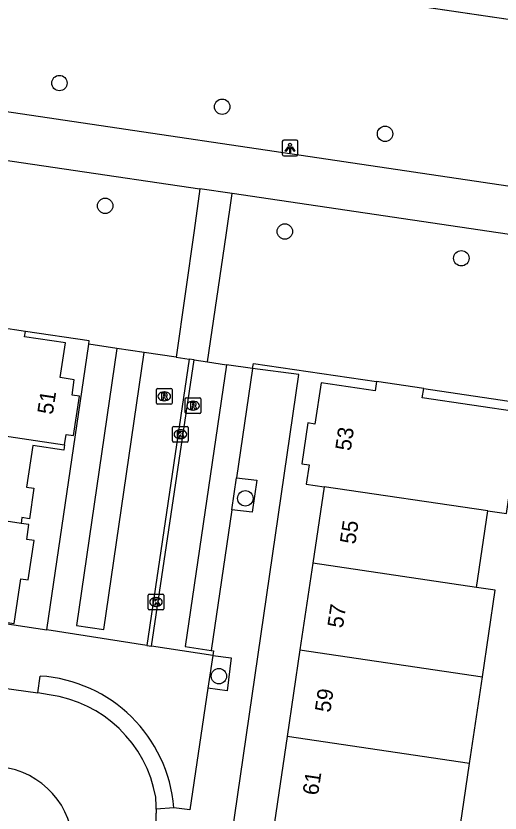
# Model space of a CAD drawing. Extents: x 164150 to 165261, y 382513 to 383432.
# Drawn here: x 164398.3 to 164429, y 383003.2 to 383053.9 of the extents above; entities that cross this region are included whole.
import ezdxf

# ---------------------------------------------------------------- set-up
doc = ezdxf.new("R2010")
doc.units = 0
for name, color, linetype in [('IMGEO_Boom', 7, 'Continuous'), ('IMGEO_Fietspad_gesloten', 7, 'Continuous'), ('IMGEO_Groenvoorziening', 7, 'Continuous'), ('IMGEO_Hek', 7, 'Continuous'), ('IMGEO_Kolk', 7, 'Continuous'), ('IMGEO_Lichtpunt', 7, 'Continuous'), ('IMGEO_Pand', 7, 'Continuous'), ('IMGEO_Pand_nummerreeks', 7, 'Continuous'), ('IMGEO_Parkeervlak_open', 7, 'Continuous'), ('IMGEO_Rijbaan_lokaal_open', 7, 'Continuous'), ('IMGEO_Rioolput', 7, 'Continuous'), ('IMGEO_Voetpad_open', 7, 'Continuous')]:
    doc.layers.add(name, color=color, linetype=linetype)

msp = doc.modelspace()

# ---------------------------------------------------------------- linework, layer by layer
at = {"layer": 'IMGEO_Boom'}
for centre in [(164401.034, 383049.621), (164411.381, 383048.118), (164421.736, 383046.395), (164403.94, 383041.824), (164415.365, 383040.19), (164426.586, 383038.492), (164412.853, 383023.24), (164411.173, 383011.945)]:
    msp.add_circle(centre, 0.489, dxfattribs=at)
at = {"layer": 'IMGEO_Fietspad_gesloten'}
for points in [[(164351.677, 383051.555), (164352.904, 383051.373), (164354.891, 383051.077), (164376.97, 383047.792), (164392.695, 383045.453), (164409.965, 383042.906)], [(164396.385, 383048.006), (164450.7, 383039.958)], [(164412.017, 383042.603), (164409.965, 383042.906)], [(164466.338, 383034.589), (164412.017, 383042.603)]]:
    msp.add_lwpolyline(points, dxfattribs=at)
at = {"layer": 'IMGEO_Groenvoorziening'}
for points in [[(164416.017, 383055.69), (164434.025, 383053.023)], [(164402.894, 383033.038), (164402.924, 383033.243), (164398.874, 383033.846)], [(164413.317, 383031.482), (164413.366, 383031.811), (164421.203, 383030.666)], [(164424.192, 383030.223), (164455.467, 383025.59)]]:
    msp.add_lwpolyline(points, dxfattribs=at)
at = {"layer": 'IMGEO_Hek'}
msp.add_lwpolyline([(164413.688, 383056.036), (164434.025, 383053.023)], dxfattribs=at)
at = {"layer": 'IMGEO_Kolk'}
for p, q in [((164408.226, 383026.886), (164408.226, 383027.738)), ((164408.301, 383027.812), (164409.153, 383027.812)), ((164408.714, 383027.592), (164408.739, 383027.592)), ((164409.227, 383027.738), (164409.227, 383026.886)), ((164408.737, 383027.032), (164408.712, 383027.032)), ((164409.153, 383026.812), (164408.301, 383026.812)), ((164406.673, 383016.228), (164406.673, 383017.08)), ((164406.748, 383017.154), (164407.6, 383017.154)), ((164407.161, 383016.934), (164407.186, 383016.934)), ((164407.674, 383017.08), (164407.674, 383016.228)), ((164407.184, 383016.374), (164407.159, 383016.374)), ((164407.6, 383016.154), (164406.748, 383016.154))]:
    msp.add_line(p, q, dxfattribs=at)
for points in [[(164408.226, 383026.886), (164408.226, 383027.738)], [(164408.301, 383027.812), (164409.153, 383027.812)], [(164408.547, 383027.512), (164408.67, 383027.512), (164408.67, 383027.361), (164408.8, 383027.512), (164408.964, 383027.512), (164408.818, 383027.361), (164408.971, 383027.112), (164408.819, 383027.112), (164408.734, 383027.276), (164408.67, 383027.209), (164408.67, 383027.112), (164408.547, 383027.112), (164408.547, 383027.512)], [(164409.227, 383027.738), (164409.227, 383026.886)], [(164409.153, 383026.812), (164408.301, 383026.812)], [(164406.673, 383016.228), (164406.673, 383017.08)], [(164406.748, 383017.154), (164407.6, 383017.154)], [(164406.994, 383016.854), (164407.117, 383016.854), (164407.117, 383016.703), (164407.247, 383016.854), (164407.411, 383016.854), (164407.265, 383016.703), (164407.418, 383016.454), (164407.266, 383016.454), (164407.181, 383016.618), (164407.117, 383016.551), (164407.117, 383016.454), (164406.994, 383016.454), (164406.994, 383016.854)], [(164407.674, 383017.08), (164407.674, 383016.228)], [(164407.6, 383016.154), (164406.748, 383016.154)]]:
    msp.add_lwpolyline(points, dxfattribs=at)
for centre, start, end in [((164408.303, 383027.736), 91.552, 178.448), ((164408.303, 383027.736), 91.552, 178.448), ((164409.151, 383027.736), 1.552, 88.448), ((164409.151, 383027.736), 1.552, 88.448), ((164408.303, 383026.888), 181.552, 268.448), ((164408.303, 383026.888), 181.552, 268.448), ((164409.151, 383026.888), 271.552, 358.448), ((164409.151, 383026.888), 271.552, 358.448), ((164406.75, 383017.078), 91.552, 178.448), ((164406.75, 383017.078), 91.552, 178.448), ((164407.598, 383017.078), 1.552, 88.448), ((164407.598, 383017.078), 1.552, 88.448), ((164406.75, 383016.23), 181.552, 268.448), ((164406.75, 383016.23), 181.552, 268.448), ((164407.598, 383016.23), 271.552, 358.448), ((164407.598, 383016.23), 271.552, 358.448)]:
    msp.add_arc(centre, 0.0765, start, end, dxfattribs=at)
for centre, major_axis, ratio, start_param, end_param in [((164408.713, 383027.312), (-0.387, 0.002), 0.722429, 4.712389, 7.853982), ((164408.738, 383027.312), (-0.39, 0.002), 0.717154, 1.570796, 4.712389), ((164407.16, 383016.654), (-0.387, 0.002), 0.722429, 4.712389, 7.853982), ((164407.185, 383016.654), (-0.39, 0.002), 0.717154, 1.570796, 4.712389)]:
    msp.add_ellipse(centre, major_axis=major_axis, ratio=ratio, start_param=start_param, end_param=end_param, dxfattribs=at)
at = {"layer": 'IMGEO_Lichtpunt'}
for p, q in [((164415.2, 383045.902), (164415.2, 383045.095)), ((164415.2, 383045.902), (164415.2, 383045.095)), ((164416.102, 383045.997), (164415.294, 383045.997)), ((164416.102, 383045.997), (164415.294, 383045.997)), ((164416.196, 383045.095), (164416.196, 383045.902)), ((164416.196, 383045.095), (164416.196, 383045.902)), ((164415.294, 383045.001), (164416.102, 383045.001)), ((164415.294, 383045.001), (164416.102, 383045.001))]:
    msp.add_line(p, q, dxfattribs=at)
for points in [[(164415.574, 383045.566), (164415.613, 383045.538), (164415.425, 383045.276), (164415.387, 383045.303), (164415.574, 383045.566)], [(164415.676, 383045.518), (164415.723, 383045.518), (164415.723, 383045.196), (164415.676, 383045.196), (164415.676, 383045.518)], [(164415.786, 383045.538), (164415.824, 383045.565), (164416.011, 383045.303), (164415.972, 383045.275), (164415.786, 383045.538)]]:
    msp.add_lwpolyline(points, dxfattribs=at)
msp.add_circle((164415.699, 383045.7), 0.0994, dxfattribs=at)
for centre, start, end in [((164415.294, 383045.902), 90, 180), ((164415.294, 383045.902), 90, 180), ((164416.102, 383045.902), 0, 90), ((164416.102, 383045.902), 0, 90), ((164415.294, 383045.095), 180, 270), ((164415.294, 383045.095), 180, 270), ((164416.102, 383045.095), 270, 0), ((164416.102, 383045.095), 270, 360)]:
    msp.add_arc(centre, 0.0946, start, end, dxfattribs=at)
at = {"layer": 'IMGEO_Pand'}
for points in [[(164398.874, 383033.846), (164395.506, 383034.347)], [(164401.358, 383026.648), (164401.457, 383027.305), (164401.927, 383027.234), (164402.308, 383029.721), (164401.836, 383029.789), (164401.978, 383030.773), (164401.08, 383030.917), (164401.425, 383033.119), (164398.823, 383033.507), (164398.874, 383033.846)], [(164421.203, 383030.666), (164421.107, 383030.079), (164417.666, 383030.588), (164417.281, 383027.962), (164416.824, 383028.029), (164416.445, 383025.442), (164416.902, 383025.375), (164416.721, 383024.139), (164417.861, 383023.972)], [(164424.192, 383030.223), (164421.203, 383030.666)], [(164428.281, 383022.44), (164429.455, 383022.267), (164430.411, 383028.699), (164424.105, 383029.635), (164424.192, 383030.223)], [(164389.14, 383028.457), (164401.358, 383026.648)], [(164401.358, 383026.648), (164401.305, 383026.298), (164399.336, 383026.602), (164398.941, 383023.956), (164399.415, 383023.885), (164399.125, 383021.942), (164398.65, 383022.013), (164398.595, 383021.644)], [(164417.861, 383023.972), (164417.14, 383019.116)], [(164428.281, 383022.44), (164417.861, 383023.972)], [(164388.359, 383023.227), (164387.166, 383023.406), (164386.216, 383017.059), (164398.154, 383015.282), (164398.582, 383018.137), (164399.057, 383018.066), (164399.43, 383020.559), (164398.955, 383020.63), (164399.096, 383021.569), (164398.595, 383021.644)], [(164398.595, 383021.644), (164388.359, 383023.227)], [(164427.553, 383017.577), (164428.281, 383022.44)], [(164417.14, 383019.116), (164416.324, 383013.617)], [(164427.553, 383017.577), (164417.14, 383019.116)], [(164427.925, 383011.903), (164428.737, 383017.402), (164427.553, 383017.577)], [(164416.324, 383013.617), (164415.507, 383008.119)], [(164416.324, 383013.617), (164427.925, 383011.903)], [(164427.112, 383006.405), (164427.925, 383011.903)], [(164415.507, 383008.119), (164414.699, 383002.675)], [(164427.112, 383006.405), (164415.507, 383008.119)], [(164423.946, 383001.265), (164426.3, 383000.906), (164427.112, 383006.405)]]:
    msp.add_lwpolyline(points, dxfattribs=at)
at = {"layer": 'IMGEO_Parkeervlak_open'}
for points in [[(164406.429, 383032.5), (164404.682, 383032.766)], [(164407.897, 382973.658), (164416.26, 383031.11), (164413.317, 383031.482)], [(164413.317, 383031.482), (164411.656, 383031.728)], [(164413.317, 383031.482), (164412.294, 383024.549)], [(164412.294, 383024.549), (164413.584, 383024.397), (164413.297, 383022.355), (164411.993, 383022.51)], [(164411.993, 383022.51), (164412.294, 383024.549)], [(164411.993, 383022.51), (164410.675, 383013.582)], [(164410.781, 383013.266), (164411.96, 383013.104), (164411.688, 383011.013), (164410.474, 383011.181)]]:
    msp.add_lwpolyline(points, dxfattribs=at)
at = {"layer": 'IMGEO_Rijbaan_lokaal_open'}
for points in [[(164399.66, 383010.874), (164399.804, 383011.953)], [(164397.164, 383011.234), (164397.367, 383011.204), (164399.66, 383010.874)], [(164400.389, 383010.763), (164399.66, 383010.874)], [(164408.306, 383003.587), (164407.189, 383003.497)], [(164407.189, 383003.497), (164407.191, 383003.247)]]:
    msp.add_lwpolyline(points, dxfattribs=at)
for centre, radius, start, end in [((164399.223, 383002.86), 9.112, 4.5768, 86.3471), ((164399.309, 383002.866), 7.97, 9.9758, 82.2147), ((164396.723, 383001.002), 5.211, 355.1097, 78.4383), ((164391.655, 383003.251), 15.536, 0.9064, 3.6748), ((164391.229, 383003.242), 15.962, 352.9408, 0.019)]:
    msp.add_arc(centre, radius, start, end, dxfattribs=at)
at = {"layer": 'IMGEO_Rioolput'}
for p, q in [((164407.197, 383029.295), (164407.197, 383030.147)), ((164407.272, 383030.221), (164408.124, 383030.221)), ((164407.685, 383030.001), (164407.71, 383030.001)), ((164408.198, 383030.147), (164408.198, 383029.295)), ((164407.708, 383029.441), (164407.683, 383029.441)), ((164409.032, 383028.703), (164409.032, 383029.555)), ((164409.107, 383029.629), (164409.959, 383029.629)), ((164410.033, 383029.555), (164410.033, 383028.703)), ((164408.124, 383029.221), (164407.272, 383029.221)), ((164409.52, 383029.409), (164409.545, 383029.409)), ((164409.959, 383028.629), (164409.107, 383028.629)), ((164409.543, 383028.849), (164409.518, 383028.849))]:
    msp.add_line(p, q, dxfattribs=at)
for points in [[(164407.197, 383029.295), (164407.197, 383030.147)], [(164407.272, 383030.221), (164408.124, 383030.221)], [(164408.198, 383030.147), (164408.198, 383029.295)], [(164407.786, 383029.919), (164407.534, 383029.921), (164407.534, 383029.521)], [(164407.534, 383029.521), (164407.658, 383029.521), (164407.658, 383029.683), (164407.669, 383029.683)], [(164407.712, 383029.84), (164407.658, 383029.84), (164407.658, 383029.759)], [(164407.658, 383029.759), (164407.71, 383029.759)], [(164407.716, 383029.654), (164407.787, 383029.521), (164407.927, 383029.521), (164407.862, 383029.647)], [(164409.032, 383028.703), (164409.032, 383029.555)], [(164409.107, 383029.629), (164409.959, 383029.629)], [(164410.033, 383029.555), (164410.033, 383028.703)], [(164408.124, 383029.221), (164407.272, 383029.221)], [(164409.621, 383029.327), (164409.369, 383029.329), (164409.369, 383028.929)], [(164409.369, 383028.929), (164409.493, 383028.929), (164409.493, 383029.091), (164409.504, 383029.091)], [(164409.547, 383029.248), (164409.493, 383029.248), (164409.493, 383029.167)], [(164409.493, 383029.167), (164409.545, 383029.167)], [(164409.551, 383029.062), (164409.622, 383028.929), (164409.762, 383028.929), (164409.697, 383029.055)], [(164409.959, 383028.629), (164409.107, 383028.629)]]:
    msp.add_lwpolyline(points, dxfattribs=at)
for centre, radius, start, end in [((164407.274, 383030.145), 0.0765, 91.552, 178.448), ((164407.274, 383030.145), 0.0765, 91.552, 178.448), ((164408.122, 383030.145), 0.0765, 1.552, 88.448), ((164408.122, 383030.145), 0.0765, 1.552, 88.448), ((164407.668, 383029.63), 0.0533, 26.0293, 88.6989), ((164407.694, 383029.948), 0.19, 274.7715, 282.9687), ((164407.718, 383029.744), 0.0964, 77.0061, 93.1865), ((164407.732, 383029.801), 0.0378, 276.6634, 79.6772), ((164407.785, 383029.809), 0.109, 350.3612, 89.416), ((164407.783, 383029.809), 0.112, 277.5842, 350.9817), ((164407.767, 383029.594), 0.108, 29.5134, 73.7905), ((164409.109, 383029.553), 0.0765, 91.552, 178.448), ((164409.109, 383029.553), 0.0765, 91.552, 178.448), ((164409.957, 383029.553), 0.0765, 1.552, 88.448), ((164409.957, 383029.553), 0.0765, 1.552, 88.448), ((164407.274, 383029.297), 0.0765, 181.552, 268.448), ((164407.274, 383029.297), 0.0765, 181.552, 268.448), ((164408.122, 383029.297), 0.0765, 271.552, 358.448), ((164408.122, 383029.297), 0.0765, 271.552, 358.448), ((164409.503, 383029.038), 0.0533, 26.0293, 88.6989), ((164409.529, 383029.356), 0.19, 274.7715, 282.9687), ((164409.553, 383029.152), 0.0964, 77.0061, 93.1865), ((164409.567, 383029.209), 0.0378, 276.6634, 79.6772), ((164409.62, 383029.217), 0.109, 350.3612, 89.416), ((164409.618, 383029.217), 0.112, 277.5842, 350.9817), ((164409.602, 383029.002), 0.108, 29.5134, 73.7905), ((164409.109, 383028.705), 0.0765, 181.552, 268.448), ((164409.109, 383028.705), 0.0765, 181.552, 268.448), ((164409.957, 383028.705), 0.0765, 271.552, 358.448), ((164409.957, 383028.705), 0.0765, 271.552, 358.448)]:
    msp.add_arc(centre, radius, start, end, dxfattribs=at)
for centre, major_axis, ratio, start_param, end_param in [((164407.684, 383029.721), (-0.387, 0.002), 0.722429, 4.712389, 7.853982), ((164407.709, 383029.721), (-0.39, 0.002), 0.717154, 1.570796, 4.712389), ((164409.519, 383029.129), (-0.387, 0.002), 0.722429, 4.712389, 7.853982), ((164409.544, 383029.129), (-0.39, 0.002), 0.717154, 1.570796, 4.712389)]:
    msp.add_ellipse(centre, major_axis=major_axis, ratio=ratio, start_param=start_param, end_param=end_param, dxfattribs=at)
at = {"layer": 'IMGEO_Voetpad_open'}
for points in [[(164409.965, 383042.906), (164409.595, 383040.265), (164408.466, 383032.199)], [(164410.448, 383031.907), (164411.629, 383039.955), (164412.017, 383042.603)], [(164400.238, 383014.88), (164402.894, 383033.038)], [(164404.682, 383032.766), (164402.894, 383033.038)], [(164404.682, 383032.766), (164402.119, 383015.163), (164403.858, 383014.909), (164406.429, 383032.5)], [(164408.466, 383032.199), (164406.429, 383032.5)], [(164409.286, 383032.078), (164406.593, 383013.89)], [(164406.892, 383013.852), (164409.592, 383032.033)], [(164408.466, 383032.199), (164409.286, 383032.078)], [(164409.592, 383032.033), (164409.286, 383032.078)], [(164409.592, 383032.033), (164410.448, 383031.907)], [(164411.656, 383031.728), (164409.033, 383013.831), (164410.675, 383013.582)], [(164410.448, 383031.907), (164411.656, 383031.728)], [(164353.04, 383021.93), (164355.338, 383021.597), (164398.141, 383015.194), (164400.238, 383014.88)], [(164406.593, 383013.89), (164400.238, 383014.88)], [(164406.593, 383013.89), (164406.892, 383013.852)], [(164410.781, 383013.266), (164406.892, 383013.852)], [(164410.781, 383013.266), (164410.474, 383011.181)], [(164410.675, 383013.582), (164410.824, 383013.556), (164410.781, 383013.266)], [(164410.474, 383011.181), (164409.334, 383003.452), (164408.306, 383003.587)]]:
    msp.add_lwpolyline(points, dxfattribs=at)

# ---------------------------------------------------------------- texts
at = {"layer": 'IMGEO_Pand_nummerreeks'}
for s, rotation, p in [('51', 81.2913, (164400.607, 383028.522)), ('53', 81.6579, (164419.552, 383026.216)), ('55', 81.5548, (164419.841, 383020.287)), ('57', 81.5548, (164419.05, 383014.961)), ('59', 81.5548, (164418.254, 383009.6)), ('61', 81.5548, (164417.473, 383004.337))]:
    msp.add_text(s, height=1, rotation=rotation, dxfattribs=at).set_placement(p)

doc.saveas('drawing.dxf')
